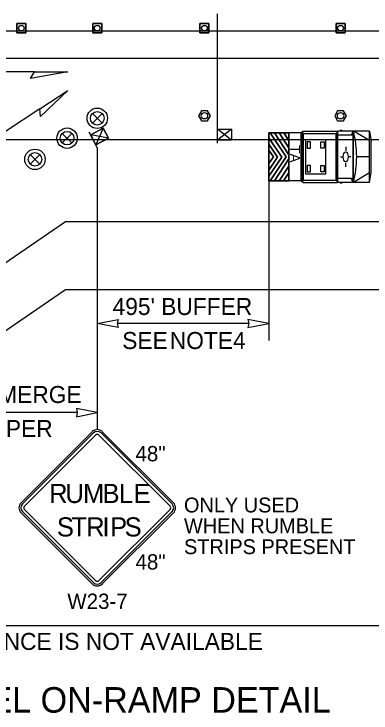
# Model space of a CAD drawing. Extents: x 99999 to 100116, y 99995 to 100013.
# Drawn here: x 100052.494 to 100054.172, y 100004.799 to 100008.087 of the extents above; entities that cross this region are included whole.
import ezdxf

# ---------------------------------------------------------------- set-up
doc = ezdxf.new("R2010")
doc.units = 0
for name, color, linetype in [('RD_MK_LineEdgeYellow', 7, 'Continuous'), ('RD_MK_LineLane', 7, 'Continuous'), ('SH_DE_DetailHeading2Text', 7, 'Continuous'), ('TR_SN_ConstructionSigns', 7, 'Continuous'), ('TR_WZ_PortableSignMount5ftMinBlk-Org', 7, 'Continuous'), ('TR_WZ_PortableSignMount5ftMinBlk-Wht', 7, 'Continuous'), ('TR_WZ_TallChanDevice', 7, 'Continuous'), ('TR_WZ_TrafficCone', 7, 'Continuous'), ('TR_WZ_TrafficSafetyDrum', 7, 'Continuous'), ('TR_WZ_TransportableAttenuator', 7, 'Continuous'), ('TR_WZ_WorkZoneDetails', 7, 'Continuous'), ('TR_WZ_WorkZoneTextCurrent', 7, 'Continuous')]:
    doc.layers.add(name, color=color, linetype=linetype)

msp = doc.modelspace()

# ---------------------------------------------------------------- linework, layer by layer
at = {"layer": 'RD_MK_LineEdgeYellow'}
for p, q in [((100048.195, 100007.8789), (100055.43, 100007.8789)), ((100052.1758, 100006.7269), (100052.7368, 100007.1109)), ((100052.7368, 100007.1109), (100055.43, 100007.1109))]:
    msp.add_line(p, q, dxfattribs=at)
at = {"layer": 'RD_MK_LineLane'}
msp.add_lwpolyline([(100055.43, 100007.4949), (100048.195, 100007.4949)], dxfattribs=at)
at = {"layer": 'TR_SN_ConstructionSigns'}
for p, q in [((100052.8616, 100006.122), (100052.5275, 100005.7879)), ((100052.8676, 100006.1161), (100052.5334, 100005.7819)), ((100052.5434, 100005.772), (100052.8775, 100006.1061)), ((100052.8934, 100006.1061), (100053.2275, 100005.772)), ((100053.2375, 100005.7819), (100052.9034, 100006.1161)), ((100053.2434, 100005.7879), (100052.9093, 100006.122)), ((100052.5275, 100005.7402), (100052.8616, 100005.4061)), ((100052.5334, 100005.7462), (100052.8676, 100005.412)), ((100052.8775, 100005.422), (100052.5434, 100005.7561)), ((100053.2275, 100005.7561), (100052.8934, 100005.422)), ((100052.9034, 100005.412), (100053.2375, 100005.7462)), ((100052.9093, 100005.4061), (100053.2434, 100005.7402))]:
    msp.add_line(p, q, dxfattribs=at)
for centre, radius, start, end in [((100052.8855, 100006.0982), 0.0338, 45, 135), ((100052.8855, 100006.0982), 0.0253, 45, 135), ((100052.8855, 100006.0982), 0.0113, 45, 135), ((100052.5513, 100005.764), 0.0338, 135, 225), ((100052.5513, 100005.764), 0.0253, 135, 225), ((100052.5513, 100005.764), 0.0113, 135, 225), ((100053.2196, 100005.764), 0.0113, 315, 45), ((100053.2196, 100005.764), 0.0253, 315, 45), ((100053.2196, 100005.764), 0.0338, 315, 45), ((100052.8855, 100005.4299), 0.0338, 225, 315), ((100052.8855, 100005.4299), 0.0253, 225, 315), ((100052.8855, 100005.4299), 0.0113, 225, 315)]:
    msp.add_arc(centre, radius, start, end, dxfattribs=at)
at = {"layer": 'TR_WZ_PortableSignMount5ftMinBlk-Org'}
for p, q in [((100052.9136, 100007.5491), (100052.8789, 100007.4719)), ((100052.8855, 100007.4595), (100052.8481, 100007.5303)), ((100052.9379, 100007.5031), (100052.8546, 100007.5179)), ((100052.8963, 100007.5106), (100052.8963, 100007.5106)), ((100052.8963, 100007.5105), (100052.8963, 100007.5105))]:
    msp.add_line(p, q, dxfattribs=at)
for points in [[(100052.9136, 100007.5491), (100052.9379, 100007.5031), (100052.8789, 100007.4719), (100052.8546, 100007.5179)], [(100052.8789, 100007.4719), (100052.9379, 100007.5031), (100052.9136, 100007.5491), (100052.8546, 100007.5179)]]:
    msp.add_lwpolyline(points, close=True, dxfattribs=at)
at = {"layer": 'TR_WZ_PortableSignMount5ftMinBlk-Wht'}
for p, q in [((100053.45, 100007.4789), (100053.45, 100007.5589)), ((100053.5167, 100007.5449), (100053.45, 100007.4929)), ((100053.5167, 100007.4929), (100053.45, 100007.5449)), ((100053.4834, 100007.5189), (100053.4834, 100007.5189)), ((100053.4835, 100007.519), (100053.4835, 100007.519))]:
    msp.add_line(p, q, dxfattribs=at)
msp.add_lwpolyline([(100053.5167, 100007.5449), (100053.5167, 100007.4929), (100053.45, 100007.4929), (100053.45, 100007.5449)], close=True, dxfattribs=at)
at = {"layer": 'TR_WZ_TallChanDevice'}
for points in [[(100053.4033, 100007.6319), (100053.3755, 100007.6319), (100053.3617, 100007.6079), (100053.3755, 100007.5839), (100053.4033, 100007.5839), (100053.4171, 100007.6079)], [(100054.0433, 100007.6319), (100054.0155, 100007.6319), (100054.0017, 100007.6079), (100054.0155, 100007.5839), (100054.0433, 100007.5839), (100054.0571, 100007.6079)]]:
    msp.add_lwpolyline(points, close=True, dxfattribs=at)
for points in [[(100053.4033, 100007.6319), (100053.3755, 100007.6319), (100053.3617, 100007.6079), (100053.3755, 100007.5839), (100053.4033, 100007.5839), (100053.4171, 100007.6079), (100053.4033, 100007.6319)], [(100054.0433, 100007.6319), (100054.0155, 100007.6319), (100054.0017, 100007.6079), (100054.0155, 100007.5839), (100054.0433, 100007.5839), (100054.0571, 100007.6079), (100054.0433, 100007.6319)]]:
    msp.add_lwpolyline(points, dxfattribs=at)
for centre in [(100053.3894, 100007.6079), (100054.0294, 100007.6079)]:
    msp.add_circle(centre, 0.015, dxfattribs=at)
at = {"layer": 'TR_WZ_TrafficCone'}
for points in [[(100052.5074, 100008.0416), (100052.5501, 100008.0416), (100052.5501, 100007.9989), (100052.5074, 100007.9989), (100052.5074, 100008.0416)], [(100052.5074, 100007.9989), (100052.5501, 100007.9989), (100052.5501, 100008.0416), (100052.5074, 100008.0416), (100052.5074, 100007.9989)], [(100052.8641, 100008.0416), (100052.9068, 100008.0416), (100052.9068, 100007.9989), (100052.8641, 100007.9989), (100052.8641, 100008.0416)], [(100052.8641, 100007.9989), (100052.9068, 100007.9989), (100052.9068, 100008.0416), (100052.8641, 100008.0416), (100052.8641, 100007.9989)], [(100053.3681, 100008.0416), (100053.4107, 100008.0416), (100053.4107, 100007.9989), (100053.3681, 100007.9989), (100053.3681, 100008.0416)], [(100053.3681, 100007.9989), (100053.4107, 100007.9989), (100053.4107, 100008.0416), (100053.3681, 100008.0416), (100053.3681, 100007.9989)], [(100054.0081, 100008.0416), (100054.0507, 100008.0416), (100054.0507, 100007.9989), (100054.0081, 100007.9989), (100054.0081, 100008.0416)], [(100054.0081, 100007.9989), (100054.0507, 100007.9989), (100054.0507, 100008.0416), (100054.0081, 100008.0416), (100054.0081, 100007.9989)]]:
    msp.add_lwpolyline(points, dxfattribs=at)
for centre in [(100052.5287, 100008.0202), (100052.8855, 100008.0202), (100053.3894, 100008.0202), (100054.0294, 100008.0202)]:
    msp.add_circle(centre, 0.0133, dxfattribs=at)
at = {"layer": 'TR_WZ_TrafficSafetyDrum'}
for p, q in [((100052.8628, 100007.6189), (100052.9081, 100007.5736)), ((100052.9081, 100007.6189), (100052.8628, 100007.5736)), ((100052.721, 100007.5253), (100052.7662, 100007.48)), ((100052.7662, 100007.5253), (100052.721, 100007.48)), ((100052.57, 100007.4257), (100052.6153, 100007.3805)), ((100052.6153, 100007.4257), (100052.57, 100007.3805))]:
    msp.add_line(p, q, dxfattribs=at)
for centre, radius in [((100052.8855, 100007.5963), 0.048), ((100052.8855, 100007.5963), 0.048), ((100052.8855, 100007.5963), 0.032), ((100052.7436, 100007.5027), 0.048), ((100052.7436, 100007.5027), 0.048), ((100052.7436, 100007.5027), 0.032), ((100052.5927, 100007.4031), 0.048), ((100052.5927, 100007.4031), 0.048), ((100052.5927, 100007.4031), 0.032)]:
    msp.add_circle(centre, radius, dxfattribs=at)
at = {"layer": 'TR_WZ_TransportableAttenuator'}
for p, q in [((100054.0362, 100007.5383), (100054.0273, 100007.5383)), ((100053.7525, 100007.414), (100053.6924, 100007.5046)), ((100053.6924, 100007.5046), (100053.6924, 100007.4751)), ((100053.6924, 100007.4751), (100053.6924, 100007.5046)), ((100053.6924, 100007.5046), (100053.7525, 100007.414)), ((100053.7186, 100007.5275), (100053.6986, 100007.5275)), ((100053.6986, 100007.5275), (100053.7735, 100007.4147)), ((100053.7735, 100007.4147), (100053.6986, 100007.5275)), ((100053.6986, 100007.5275), (100053.7186, 100007.5275)), ((100053.7868, 100007.4248), (100053.7186, 100007.5275)), ((100053.7186, 100007.5275), (100053.7868, 100007.4248)), ((100053.7622, 100007.5275), (100053.7406, 100007.5275)), ((100053.7406, 100007.5275), (100053.7868, 100007.458)), ((100053.7868, 100007.458), (100053.7406, 100007.5275)), ((100053.7406, 100007.5275), (100053.7622, 100007.5275)), ((100053.7868, 100007.4912), (100053.7622, 100007.5275)), ((100053.7622, 100007.5275), (100053.7868, 100007.4912)), ((100053.8512, 100007.5273), (100053.7868, 100007.5273)), ((100053.7868, 100007.5273), (100053.7868, 100007.302)), ((100053.8436, 100007.3062), (100053.8436, 100007.5237)), ((100053.8471, 100007.531), (100053.8506, 100007.531)), ((100053.8506, 100007.2989), (100053.8506, 100007.531)), ((100053.8512, 100007.5349), (100054.0137, 100007.5349)), ((100053.8512, 100007.2949), (100053.8512, 100007.5349)), ((100053.8512, 100007.3024), (100053.8512, 100007.5273)), ((100053.8558, 100007.3045), (100053.8558, 100007.5253)), ((100053.8558, 100007.5253), (100054.0091, 100007.5253)), ((100054.0091, 100007.3045), (100054.0091, 100007.5253)), ((100054.0137, 100007.2949), (100054.0137, 100007.5349)), ((100054.0159, 100007.2949), (100054.0159, 100007.5349)), ((100054.1651, 100007.5349), (100054.0159, 100007.5349)), ((100054.0891, 100007.5163), (100054.0159, 100007.5163)), ((100054.0813, 100007.5163), (100054.0891, 100007.5349)), ((100054.0891, 100007.2949), (100054.0891, 100007.5349)), ((100054.0905, 100007.2949), (100054.0905, 100007.5349)), ((100054.1651, 100007.491), (100054.0905, 100007.5349)), ((100054.1651, 100007.2949), (100054.1651, 100007.5349)), ((100054.1651, 100007.5349), (100054.1724, 100007.4865)), ((100053.6924, 100007.4751), (100053.7332, 100007.4137)), ((100053.7332, 100007.4137), (100053.6924, 100007.4751)), ((100053.7868, 100007.458), (100053.7868, 100007.4912)), ((100053.7868, 100007.4912), (100053.7868, 100007.458)), ((100054.1724, 100007.3434), (100054.1724, 100007.4865)), ((100053.7133, 100007.4146), (100053.6924, 100007.446)), ((100053.6924, 100007.446), (100053.6924, 100007.3835)), ((100053.6924, 100007.446), (100053.7133, 100007.4146)), ((100053.6924, 100007.3835), (100053.6924, 100007.446)), ((100054.0533, 100007.4625), (100054.0533, 100007.4431)), ((100053.6924, 100007.3835), (100053.7133, 100007.4146)), ((100053.7133, 100007.4146), (100053.6924, 100007.3835)), ((100053.6924, 100007.3235), (100053.7525, 100007.414)), ((100053.7525, 100007.414), (100053.6924, 100007.3235)), ((100053.7332, 100007.4137), (100053.6924, 100007.3526)), ((100053.6924, 100007.3526), (100053.7332, 100007.4137)), ((100053.7735, 100007.4147), (100053.6986, 100007.302)), ((100053.6986, 100007.302), (100053.7735, 100007.4147)), ((100053.7868, 100007.4048), (100053.7868, 100007.4248)), ((100053.7868, 100007.4248), (100053.7868, 100007.4048)), ((100053.8436, 100007.4318), (100053.8506, 100007.4273)), ((100053.8455, 100007.4149), (100053.8487, 100007.4149)), ((100053.8471, 100007.4116), (100053.8471, 100007.4183)), ((100054.0295, 100007.4148), (100054.0394, 100007.4148)), ((100054.0422, 100007.4153), (100054.0422, 100007.4153)), ((100054.0771, 100007.4148), (100054.0672, 100007.4148)), ((100054.1651, 100007.4149), (100054.1051, 100007.4149)), ((100053.719, 100007.302), (100053.7868, 100007.4048)), ((100053.7868, 100007.4048), (100053.719, 100007.302)), ((100053.8436, 100007.398), (100053.8506, 100007.4025)), ((100054.0533, 100007.3674), (100054.0533, 100007.3868)), ((100053.6924, 100007.3526), (100053.6924, 100007.3235)), ((100053.6924, 100007.3235), (100053.6924, 100007.3526)), ((100053.7868, 100007.3715), (100053.7412, 100007.302)), ((100053.7412, 100007.302), (100053.7868, 100007.3715)), ((100053.7615, 100007.302), (100053.7868, 100007.3402)), ((100053.7868, 100007.3402), (100053.7615, 100007.302)), ((100053.7868, 100007.3402), (100053.7868, 100007.3715)), ((100053.7868, 100007.3715), (100053.7868, 100007.3402)), ((100054.1651, 100007.2949), (100054.1724, 100007.3434)), ((100054.0891, 100007.3135), (100054.0159, 100007.3135)), ((100054.0891, 100007.2949), (100054.0796, 100007.3135)), ((100054.1651, 100007.3389), (100054.0905, 100007.2949)), ((100053.6986, 100007.302), (100053.719, 100007.302)), ((100053.719, 100007.302), (100053.6986, 100007.302)), ((100053.7412, 100007.302), (100053.7615, 100007.302)), ((100053.7615, 100007.302), (100053.7412, 100007.302)), ((100053.8512, 100007.302), (100053.7868, 100007.302)), ((100053.8471, 100007.2989), (100053.8506, 100007.2989)), ((100053.8512, 100007.2949), (100054.0137, 100007.2949)), ((100053.8558, 100007.3045), (100054.0091, 100007.3045)), ((100054.1651, 100007.2949), (100054.0159, 100007.2949)), ((100054.0362, 100007.2915), (100054.0273, 100007.2915))]:
    msp.add_line(p, q, dxfattribs=at)
for points in [[(100053.7868, 100007.5275), (100053.6924, 100007.5275), (100053.6924, 100007.302), (100053.7868, 100007.302)], [(100053.8638, 100007.3349), (100053.9598, 100007.3349), (100053.9598, 100007.4949), (100053.8638, 100007.4949)], [(100053.8718, 100007.4549), (100053.8878, 100007.4549), (100053.8878, 100007.4849), (100053.8718, 100007.4849)], [(100053.9518, 100007.4549), (100053.9358, 100007.4549), (100053.9358, 100007.4849), (100053.9518, 100007.4849)], [(100053.8718, 100007.3449), (100053.8878, 100007.3449), (100053.8878, 100007.3749), (100053.8718, 100007.3749)], [(100053.9518, 100007.3449), (100053.9358, 100007.3449), (100053.9358, 100007.3749), (100053.9518, 100007.3749)]]:
    msp.add_lwpolyline(points, close=True, dxfattribs=at)
msp.add_lwpolyline([(100053.7868, 100007.302), (100053.6924, 100007.302), (100053.6924, 100007.5275), (100053.7868, 100007.5273)], dxfattribs=at)
for centre, major_axis, start_param, end_param in [((100053.8471, 100007.5237), (0, 0.00732), 0, 1.570796), ((100053.9838, 100007.4149), (0, 0.2519), 4.215667, 5.208926), ((100053.8471, 100007.3062), (0, -0.00732), 4.712389, 6.283185)]:
    msp.add_ellipse(centre, major_axis=major_axis, ratio=0.481608, start_param=start_param, end_param=end_param, dxfattribs=at)
for centre, major_axis in [((100053.8471, 100007.4149), (0, -0.00338)), ((100054.0533, 100007.4149), (0, -0.0231))]:
    msp.add_ellipse(centre, major_axis=major_axis, ratio=0.481608, dxfattribs=at)
at = {"layer": 'TR_WZ_WorkZoneDetails'}
for p, q in [((100053.45, 100007.5589), (100053.45, 100008.0869)), ((100048.195, 100008.0069), (100055.43, 100008.0069)), ((100052.5898, 100007.8149), (100052.3969, 100007.8149)), ((100052.6158, 100007.6408), (100052.4548, 100007.5346)), ((100052.8855, 100007.4595), (100052.8855, 100006.1319)), ((100053.6914, 100007.4607), (100053.6914, 100006.5509)), ((100052.1758, 100006.4069), (100052.7368, 100006.7909)), ((100052.7368, 100006.7909), (100055.43, 100006.7909)), ((100053.5977, 100006.6309), (100052.9792, 100006.6309)), ((100052.7917, 100006.2119), (100052.2056, 100006.2119)), ((100054.3691, 100005.2082), (100050.6962, 100005.2082))]:
    msp.add_line(p, q, dxfattribs=at)
for points in [[(100052.747, 100007.8149), (100052.572, 100007.7841), (100052.5898, 100007.8149)], [(100052.747, 100007.7274), (100052.6179, 100007.6052), (100052.6158, 100007.6408)], [(100052.8855, 100006.6309), (100052.9837, 100006.6502), (100052.9792, 100006.6309), (100052.9837, 100006.6116)], [(100053.6914, 100006.6309), (100053.5931, 100006.6502), (100053.5977, 100006.6309), (100053.5931, 100006.6116)], [(100052.8855, 100006.2119), (100052.7872, 100006.2312), (100052.7917, 100006.2119), (100052.7872, 100006.1926)]]:
    msp.add_lwpolyline(points, close=True, dxfattribs=at)

# ---------------------------------------------------------------- texts
at = {"layer": 'SH_DE_DetailHeading2Text'}
msp.add_text('OPEN RIGHT PARALLEL ON-RAMP DETAIL', height=0.12, rotation=360, dxfattribs=at).set_placement((100050.7196, 100004.8003))
at = {"layer": 'TR_SN_ConstructionSigns'}
for s, p in [('48"', (100053.0653, 100005.9826)), ('48"', (100053.0653, 100005.4735)), ('W23-7', (100052.7449, 100005.2882))]:
    msp.add_text(s, height=0.072, rotation=360, dxfattribs=at).set_placement(p)
for s, p in [('R', (100052.6591, 100005.7865)), ('U', (100052.7356, 100005.7865)), ('M', (100052.8184, 100005.7865)), ('B', (100052.9102, 100005.7865)), ('L', (100052.9867, 100005.7865)), ('E', (100053.056, 100005.7865)), ('S', (100052.6956, 100005.629)), ('T', (100052.764, 100005.629)), ('R', (100052.8333, 100005.629)), ('I', (100052.9098, 100005.629)), ('P', (100052.9458, 100005.629)), ('S', (100053.0142, 100005.629))]:
    msp.add_text(s, height=0.09, dxfattribs=at).set_placement(p)
at = {"layer": 'TR_WZ_TransportableAttenuator'}
msp.add_text('TA', height=0.048, rotation=270, dxfattribs=at).set_placement((100053.7912, 100007.4698))
at = {"layer": 'TR_WZ_WorkZoneDetails'}
for s, p in [('ONLY USED', (100053.2933, 100005.742)), ('WHEN RUMBLE', (100053.2933, 100005.644)), ('STRIPS PRESENT', (100053.2933, 100005.546))]:
    msp.add_text(s, height=0.07, dxfattribs=at).set_placement(p)
at = {"layer": 'TR_WZ_WorkZoneTextCurrent'}
for s, p in [("495' BUFFER", (100052.9576, 100006.6709)), ('SEE', (100053.0029, 100006.5109)), ('NOTE', (100053.2264, 100006.5109)), ('4', (100053.5237, 100006.5109)), ("880' MERGE", (100052.1911, 100006.2569)), ('TAPER', (100052.3192, 100006.0969)), ('CLOSE ON-RAMP IF DISTANCE IS NOT AVAILABLE', (100051.0782, 100005.0953))]:
    msp.add_text(s, height=0.08, dxfattribs=at).set_placement(p)

doc.saveas('drawing.dxf')
